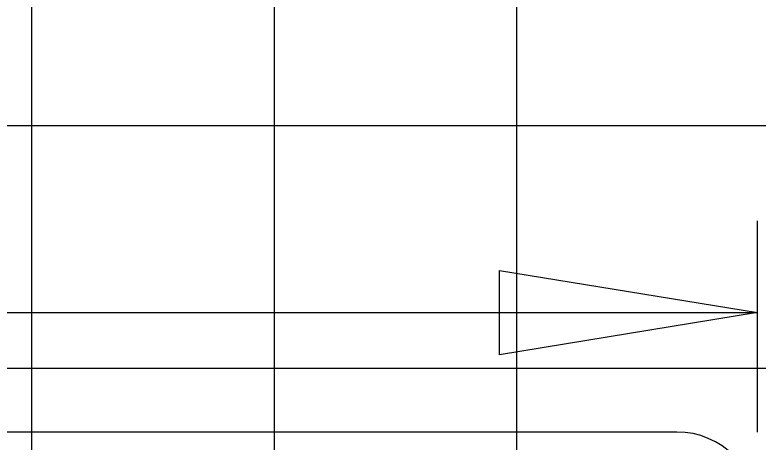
# Model space of a CAD drawing. Extents: x 2193008 to 2198143, y 1236112 to 1237864.
# Drawn here: x 2195976.57 to 2195982.69, y 1237196.5 to 1237200.02 of the extents above; entities that cross this region are included whole.
import ezdxf

# ---------------------------------------------------------------- set-up
doc = ezdxf.new("R2010")
doc.units = 0
for name, color, linetype in [('GSCOLORFILL', 7, 'Continuous'), ('GSDIMS', 7, 'Continuous'), ('M-ROADS', 7, 'Continuous')]:
    doc.layers.add(name, color=color, linetype=linetype)

msp = doc.modelspace()

# ---------------------------------------------------------------- linework, layer by layer
at = {"layer": 'GSCOLORFILL'}
msp.add_line((2195982.0245, 1237196.5812), (2195967.3725, 1237196.5812), dxfattribs=at)
msp.add_arc((2195982.0245, 1237195.9152), 0.666, 0, 90, dxfattribs=at)
at = {"layer": 'GSDIMS'}
for p, q in [((2195982.6905, 1237196.5812), (2195982.6905, 1237198.3225)), ((2195966.7065, 1237197.5647), (2195982.6905, 1237197.5647))]:
    msp.add_line(p, q, dxfattribs=at)
msp.add_lwpolyline([(2195982.6905, 1237197.5647), (2195980.5621, 1237197.2176), (2195980.5621, 1237197.9119)], close=True, dxfattribs=at)
at = {"layer": 'M-ROADS'}
for p, q in [((2195976.7065, 1237163.1062), (2195976.7065, 1237223.1062)), ((2195978.7065, 1237163.1062), (2195978.7065, 1237223.1062)), ((2195980.7065, 1237163.1062), (2195980.7065, 1237223.1062)), ((2195924.7065, 1237199.1062), (2196054.7065, 1237199.1062)), ((2195924.7065, 1237197.1062), (2196054.7065, 1237197.1062))]:
    msp.add_line(p, q, dxfattribs=at)

doc.saveas('drawing.dxf')
